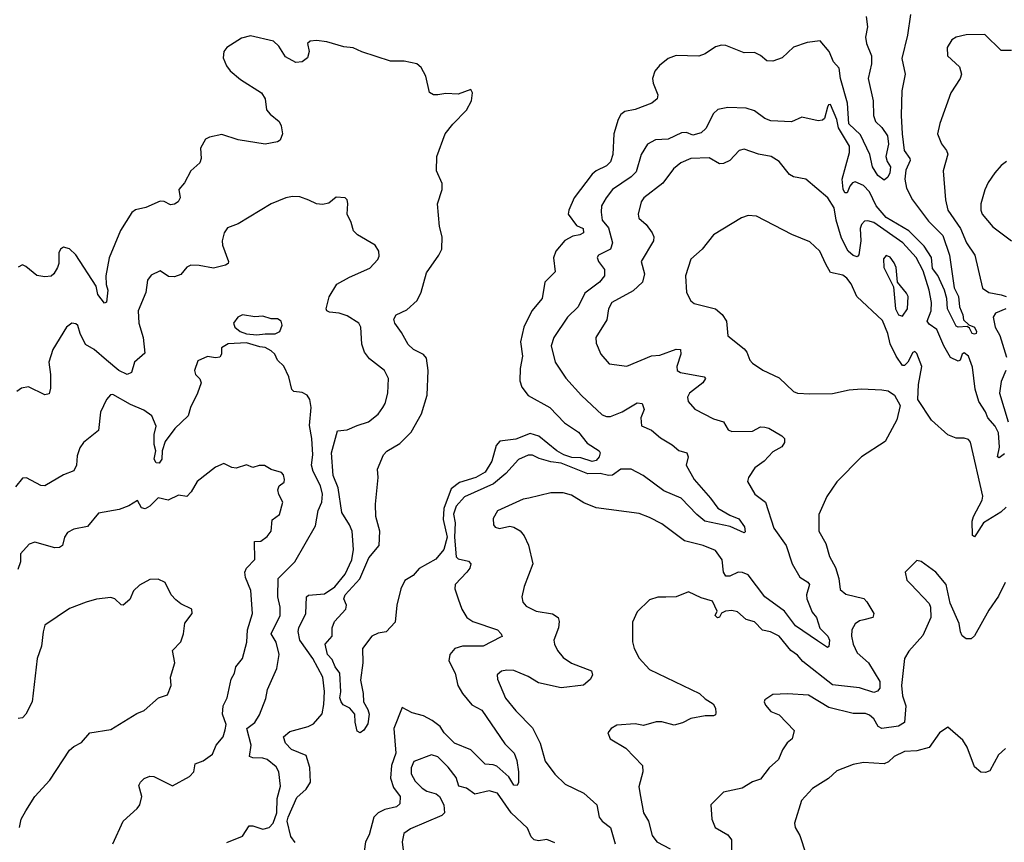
# Model space of a CAD drawing. Extents: x 1690054 to 1842981, y 782881 to 914114.
# Tile 392 of 656: x 1766622 to 1771410, y 875402 to 879400. Entities that reach past the tile are written whole.
import ezdxf

# ---------------------------------------------------------------- set-up
doc = ezdxf.new("R2010")
doc.units = 0

msp = doc.modelspace()

# ---------------------------------------------------------------- linework, layer by layer
at = {"layer": '0CON10XD'}
for points in [[(1770738.8, 879415), (1770745.4, 879365), (1770734.8, 879315), (1770740, 879285), (1770763.7, 879225), (1770764.1, 879185), (1770747.4, 879115), (1770772, 879005), (1770773.4, 878935), (1770783.8, 878905), (1770815, 878875.9), (1770841.9, 878835), (1770846.2, 878795), (1770833.8, 878735), (1770840.7, 878710.7), (1770857.1, 878685), (1770853.8, 878656.2), (1770843.3, 878635), (1770825, 878620), (1770795, 878642.7), (1770769.4, 878685), (1770755.5, 878745), (1770709.9, 878839.9), (1770654.5, 878894.5), (1770647.9, 878995), (1770614, 879115), (1770606.7, 879165), (1770579.4, 879195), (1770557.8, 879245), (1770515, 879296.8), (1770450.9, 879289.1), (1770385, 879265.8), (1770330, 879215), (1770285, 879197.8), (1770255, 879200), (1770225, 879225.8), (1770195, 879240.8), (1770145, 879239.2), (1770055, 879274.4), (1770035, 879276.7), (1770005, 879267.3), (1769955, 879233.8), (1769925, 879222.1), (1769813.7, 879226.3), (1769775, 879211.1), (1769733.1, 879176.9), (1769710.7, 879149.3), (1769698.6, 879115), (1769701.7, 879091.7), (1769725.8, 879035), (1769722, 879015), (1769696.7, 878995), (1769615, 878962.9), (1769565, 878954.5), (1769545, 878939.4), (1769531.8, 878915), (1769511.5, 878845), (1769506.3, 878745), (1769495, 878710), (1769475, 878689.6), (1769425, 878666.1), (1769405, 878649.3), (1769318.2, 878535), (1769291.7, 878475), (1769289.4, 878455), (1769329.7, 878399.7), (1769361.5, 878385), (1769363.8, 878365), (1769345.9, 878354.1), (1769311.6, 878348.4), (1769272.9, 878327.1), (1769228.5, 878275), (1769217.8, 878242.2), (1769225.8, 878175), (1769175.7, 878125), (1769162.2, 878045), (1769112.5, 877985), (1769073.9, 877906.1), (1769057.8, 877835), (1769066.6, 877765), (1769055.4, 877705), (1769054.6, 877645), (1769064.5, 877615), (1769095, 877574.5), (1769199.5, 877515), (1769270.6, 877440.6), (1769340, 877395), (1769381.9, 877341.9), (1769440, 877305), (1769444, 877295), (1769439.4, 877275), (1769425, 877258.1), (1769405, 877252.3), (1769350.7, 877270.7), (1769307.2, 877272.8), (1769267.5, 877285), (1769233.3, 877305), (1769146.7, 877376.7), (1769105, 877388.7), (1769035, 877362.2), (1768957.5, 877352.5), (1768939.7, 877330.3), (1768917.3, 877255), (1768885, 877201.6), (1768839.6, 877175), (1768761, 877151), (1768719.6, 877120.4), (1768683.7, 877025), (1768681.9, 876971.9), (1768700.9, 876885), (1768684.5, 876825), (1768645, 876778.4), (1768565, 876732.9), (1768535, 876699.7), (1768495.4, 876675), (1768475.4, 876635), (1768455.5, 876555), (1768447.5, 876472.5), (1768404.3, 876425.7), (1768365, 876418.8), (1768335, 876404.6), (1768289.5, 876345), (1768290, 876275), (1768279.7, 876189.7), (1768292.5, 876125), (1768293.3, 876085), (1768315, 876048), (1768321.2, 876025), (1768315, 875977.5), (1768295, 875947.5), (1768277.5, 875935), (1768262.7, 875942.7), (1768253, 875987), (1768252.5, 876025), (1768227.5, 876055), (1768195, 876070.6), (1768185, 876084.4), (1768179, 876105), (1768182.9, 876132.9), (1768179.2, 876225), (1768155.8, 876255), (1768140.7, 876290.7), (1768119.2, 876315), (1768108.1, 876365), (1768140.8, 876405), (1768141.9, 876445), (1768153.1, 876475), (1768208.1, 876535), (1768211.8, 876555), (1768199, 876585), (1768204.8, 876605), (1768276.5, 876683.5), (1768319, 876785), (1768370.5, 876845), (1768373.1, 876915), (1768354.5, 876985), (1768351.6, 877045), (1768364.6, 877174.6), (1768362.3, 877215), (1768390.4, 877285), (1768406.6, 877303.4), (1768470.2, 877339.8), (1768526, 877395), (1768575.5, 877484.5), (1768603.6, 877575), (1768608.8, 877695), (1768600.6, 877755), (1768585, 877772.5), (1768536.8, 877796.8), (1768510.9, 877820.9), (1768479.4, 877879.4), (1768446, 877925), (1768441.2, 877945), (1768452.5, 877965), (1768505, 877990.8), (1768555, 878035.7), (1768574.7, 878075.3), (1768599.5, 878170.5), (1768660, 878255), (1768674, 878285), (1768675.8, 878345), (1768663.1, 878395), (1768654.3, 878505), (1768676.2, 878575), (1768676.4, 878603.6), (1768648.8, 878665), (1768650, 878735), (1768690.8, 878845), (1768727.9, 878892.1), (1768795, 878960), (1768819.2, 879005), (1768823.3, 879045), (1768815, 879060), (1768755, 879038), (1768695, 879041.9), (1768655, 879035.5), (1768635, 879035.6), (1768615.5, 879045.5), (1768597.3, 879125), (1768575, 879166.9), (1768554, 879185), (1768491.3, 879198.7), (1768425, 879198.9), (1768285, 879244.6), (1768243.6, 879263.6), (1768198.5, 879268.5), (1768115, 879292.6), (1768065, 879299.6), (1768033.9, 879296.1), (1768020.9, 879285), (1768030, 879245), (1768021.5, 879215), (1767995, 879195.3), (1767965, 879191.8), (1767915, 879219.7), (1767881.6, 879271.6), (1767856.9, 879295), (1767745, 879322), (1767700, 879310), (1767630, 879265), (1767614.8, 879245), (1767611.8, 879215), (1767627.8, 879175), (1767645, 879151.1), (1767695, 879109.2), (1767798, 879045), (1767816, 879015)], [(1770953.5, 879425), (1770938.5, 879325), (1770912, 879212), (1770928.5, 879135), (1770911.9, 879055), (1770907.7, 878935), (1770913.4, 878845), (1770922.7, 878765), (1770950.7, 878725), (1770951.6, 878715), (1770931.8, 878668.2), (1770926.5, 878625), (1770935, 878581.4), (1770964.2, 878524.2), (1771040.5, 878420.5), (1771075, 878387.2), (1771111.3, 878351.4), (1771143.8, 878255), (1771166.4, 878096.4), (1771187.6, 878055), (1771192.1, 878005), (1771208.8, 877965), (1771211.5, 877941.5), (1771237.8, 877917.8), (1771265, 877905.3), (1771275.2, 877885), (1771272.9, 877875), (1771265, 877871.1), (1771253.9, 877875), (1771240.3, 877900.3), (1771228.9, 877908.9), (1771185, 877906.4), (1771175, 877910.9), (1771134.3, 877994.3), (1771131, 878045), (1771119.8, 878085), (1771086.5, 878156.5), (1771060.6, 878190.6), (1771055.8, 878245), (1771019.8, 878299.8), (1770945, 878373.2), (1770835, 878438), (1770787.3, 878495), (1770753.9, 878563.9), (1770725, 878594), (1770685, 878612.5), (1770672, 878608), (1770659.4, 878590.6), (1770645, 878557.8), (1770635, 878559.1), (1770626.4, 878576.4), (1770620.9, 878625), (1770656.4, 878755), (1770657, 878785), (1770604, 878874), (1770595.7, 878915), (1770565, 878987.5), (1770555, 878985.8), (1770549.4, 878975), (1770535, 878920), (1770525, 878912), (1770505, 878909.2), (1770425, 878926), (1770375.6, 878904.4), (1770275, 878908.2), (1770245, 878919.1), (1770195, 878956.7), (1770155, 878970), (1770065, 878972.9), (1770016.8, 878963.2), (1769995.4, 878944.6), (1769959.2, 878870.8), (1769935, 878850.9), (1769895, 878839.6), (1769865, 878851.6), (1769839.7, 878850.3), (1769775, 878819.5), (1769714, 878816), (1769675, 878795.5), (1769644.5, 878745), (1769619.5, 878660.5), (1769595, 878636.1), (1769505, 878575.4), (1769473.2, 878535), (1769451.8, 878495), (1769448.8, 878465), (1769455, 878426.2), (1769485, 878388.6), (1769504.8, 878315), (1769495, 878284.5), (1769436.2, 878255), (1769430, 878245), (1769435.8, 878225), (1769466.4, 878186.4), (1769465.2, 878154.8), (1769441.9, 878125), (1769369.5, 878070.5), (1769338.2, 878005), (1769286.2, 877953.8), (1769219.5, 877855), (1769206.9, 877815), (1769226.4, 877735), (1769278.1, 877658.1), (1769353.1, 877573.1), (1769455, 877480.5), (1769475, 877471.8), (1769495, 877471.5), (1769551.9, 877495), (1769625, 877538.2), (1769649.4, 877535), (1769659.2, 877505), (1769643.1, 877465), (1769646.1, 877426.1), (1769695, 877404.5), (1769737.8, 877367.8), (1769795, 877334.6), (1769827.2, 877307.2), (1769866.2, 877295), (1769872.5, 877275), (1769863.3, 877235), (1769901.5, 877165), (1769981.5, 877075), (1770016.2, 877026.2), (1770075, 876991.9), (1770119.2, 876975), (1770146.5, 876935), (1770149.2, 876910.8), (1770145, 876906.7), (1770077.5, 876937.5), (1769953.2, 876963.2), (1769914.8, 876994.8), (1769839.1, 877075), (1769755, 877109.8), (1769653.3, 877185), (1769595, 877215.3), (1769545, 877216.2), (1769505, 877186.7), (1769485, 877185.5), (1769445.4, 877195.4), (1769385, 877193.7), (1769255, 877244.5), (1769205, 877251.7), (1769148, 877268), (1769115, 877284.4), (1769095, 877284.4), (1769047.9, 877262.1), (1768986.2, 877195), (1768926.4, 877145), (1768785, 877081.6), (1768745, 877036.2), (1768732.3, 876997.7), (1768740.4, 876955), (1768736.7, 876885), (1768745, 876790), (1768755, 876779.4), (1768805, 876768.1), (1768815.6, 876755), (1768811.4, 876735), (1768797.1, 876715), (1768739.2, 876655), (1768737.5, 876635), (1768754.2, 876585), (1768771.9, 876535), (1768795.7, 876495), (1768825, 876475.6), (1768946.2, 876435), (1768963.8, 876415), (1768967.5, 876402.5), (1768960.7, 876399.3), (1768876.3, 876356.3), (1768775, 876355.9), (1768737.5, 876345), (1768713.5, 876315), (1768708.8, 876285), (1768740, 876225), (1768752.3, 876165), (1768774.6, 876125), (1768821, 876071), (1768868.8, 876045), (1768981.7, 875881.7), (1769026.7, 875835), (1769039.8, 875799.8), (1769047.5, 875745), (1769047.3, 875692.7), (1769041.2, 875678.8), (1769025, 875680), (1769000, 875720), (1768942.1, 875772.1), (1768925, 875779.1), (1768885, 875781.9), (1768815, 875851.5), (1768737.1, 875885), (1768685.5, 875935), (1768666.2, 875965), (1768627.5, 875995), (1768585, 876016.5), (1768531.1, 876031.1), (1768482.3, 876057.7), (1768442.1, 875955), (1768451.4, 875835), (1768430.3, 875775), (1768424.6, 875714.6), (1768439.2, 875669.2), (1768471.5, 875625), (1768470.2, 875589.8), (1768453.8, 875575), (1768398.4, 875561.6), (1768365, 875545.3), (1768344.2, 875525), (1768321.4, 875438.6), (1768304.3, 875405), (1768285.8, 875275)], [(1771445, 879250), (1771395, 879250.8), (1771315, 879328.8), (1771225, 879325.8), (1771175, 879315.6), (1771155, 879302.5), (1771132.2, 879265), (1771134.3, 879225), (1771191.3, 879171.3), (1771201.4, 879135), (1771195.5, 879114.5), (1771150, 879045), (1771096.7, 878895), (1771085.6, 878845), (1771105, 878796), (1771128.6, 878765), (1771135.7, 878745.7), (1771112.2, 878665), (1771123.8, 878525), (1771135.4, 878475), (1771197.3, 878385), (1771226, 878315), (1771266.9, 878255), (1771303.6, 878095), (1771334.3, 878075), (1771395, 878063.3), (1771418.6, 878055)], [(1767816, 879015), (1767822.6, 878962.6), (1767840.3, 878940.3), (1767884.2, 878905), (1767894.2, 878885), (1767899.2, 878845), (1767888.8, 878815), (1767875, 878806), (1767815, 878794.3), (1767685, 878816.4), (1767605, 878841.5), (1767545, 878828.9), (1767525, 878818.6), (1767501.8, 878775), (1767504.2, 878725), (1767498, 878705), (1767454, 878665), (1767423.2, 878606.8), (1767396.7, 878575), (1767402.5, 878535), (1767392, 878515), (1767375, 878502.9), (1767355, 878500.8), (1767325, 878515.8), (1767305, 878517.5), (1767235, 878487.1), (1767184.4, 878475.6), (1767167, 878463), (1767112.2, 878375), (1767057.3, 878242.7), (1767041.2, 878155), (1767043, 878113), (1767050.9, 878085), (1767045, 878027.5), (1767035, 878022.5), (1767001.5, 878065), (1766994.3, 878105), (1766895, 878258), (1766865, 878286), (1766835, 878293.8), (1766821.2, 878285), (1766813, 878267), (1766812.5, 878215), (1766805.8, 878195), (1766788.8, 878165), (1766775, 878154), (1766745, 878150), (1766705, 878156.2), (1766651.4, 878201.4), (1766635, 878208.8), (1766615, 878197.5)], [(1771410, 877290), (1771385, 877270.6), (1771376.2, 877275), (1771386.8, 877323.2), (1771382, 877392), (1771365.2, 877425.2), (1771330, 877465), (1771318, 877495), (1771285.2, 877545.2), (1771267.8, 877605), (1771255, 877711.2), (1771235.4, 877765), (1771215, 877780.6), (1771205, 877773.8), (1771195.3, 877744.7), (1771185, 877740), (1771148, 877758), (1771115, 877815.6), (1771081.8, 877895), (1771045, 877920.8), (1771035.3, 877935), (1771054.7, 877985), (1771056.3, 878025), (1771045.2, 878085), (1771015, 878178.9), (1770981.9, 878245), (1770916.8, 878315), (1770775, 878414.7), (1770747, 878423), (1770729.3, 878420.7), (1770715.3, 878404.7), (1770709.2, 878385), (1770711.6, 878325), (1770702.9, 878257.1), (1770695, 878247.8), (1770675, 878254.7), (1770650.7, 878275), (1770618.5, 878338.5), (1770591.6, 878425), (1770582.8, 878485), (1770551.4, 878535), (1770445, 878625.8), (1770385, 878635.8), (1770365, 878647.5), (1770315, 878710.8), (1770276, 878735), (1770215, 878746.9), (1770145, 878770.8), (1770121.2, 878765), (1770075, 878715.8), (1770045, 878700.6), (1770025, 878700), (1769975, 878728.2), (1769885, 878725.4), (1769837.1, 878705), (1769800.6, 878675), (1769748.6, 878605), (1769657.5, 878535), (1769644.4, 878515), (1769629.2, 878455), (1769633.1, 878435), (1769668.1, 878405), (1769696.9, 878365), (1769705.4, 878345), (1769703.8, 878325), (1769644.5, 878225), (1769660.5, 878165), (1769650.4, 878125), (1769605, 878082), (1769501.9, 878025), (1769485.6, 877995), (1769477.8, 877942.2), (1769424.3, 877855), (1769425, 877827.5), (1769448.1, 877775), (1769488.3, 877728.3), (1769574.2, 877715.8), (1769694.3, 877765.7), (1769735, 877770), (1769815, 877799.6), (1769835, 877797.5), (1769837.7, 877775), (1769817.7, 877715), (1769818.9, 877695), (1769835, 877684.7), (1769950, 877665), (1769956.5, 877656.5), (1769944.3, 877635), (1769879.4, 877585), (1769868.6, 877565), (1769872.9, 877545), (1769905, 877507.5), (1769995, 877461.1), (1770045, 877445.5), (1770067.6, 877407.6), (1770085, 877398.1), (1770185, 877400.7), (1770225, 877421.1), (1770245, 877420.3), (1770265, 877414.6), (1770328.1, 877378.1), (1770340.6, 877365), (1770340.6, 877345), (1770327.5, 877325), (1770285, 877299.4), (1770242.5, 877255), (1770197.2, 877222.8), (1770165.6, 877175), (1770161.4, 877155), (1770196, 877095), (1770248.6, 877055), (1770288.7, 876928.7), (1770349.6, 876845), (1770378.5, 876755), (1770415, 876691.1), (1770455, 876666.2), (1770462.2, 876655), (1770448.7, 876605), (1770449.3, 876585), (1770475, 876521.2), (1770496, 876495), (1770512.6, 876442.6), (1770551.2, 876405), (1770559.7, 876385), (1770556.6, 876353.4), (1770550.7, 876349.3), (1770502.2, 876382.2), (1770395, 876454.8), (1770340.5, 876525), (1770245, 876595.4), (1770165, 876701.8), (1770136, 876714), (1770115, 876715.6), (1770075, 876695.9), (1770055, 876696.4), (1770044.8, 876715), (1770038.5, 876775), (1770005, 876820), (1769945, 876845.3), (1769855, 876868.1), (1769745, 876950.8), (1769685, 876981.4), (1769635, 877000), (1769425, 877028.1), (1769365, 877052.2), (1769305, 877090), (1769265, 877100), (1769205, 877100.5), (1769097.5, 877075), (1769070.6, 877069.4), (1768945, 877013.1), (1768924.4, 876975.6), (1768925.7, 876945), (1768934.1, 876934.1), (1768955, 876927.7), (1769005, 876938.6), (1769025, 876934.3), (1769055, 876915.8), (1769075, 876891.2), (1769096.3, 876846.3), (1769117.8, 876755), (1769075.8, 876645), (1769064, 876595), (1769068.8, 876568.8), (1769085, 876550), (1769133.3, 876525), (1769212.7, 876512.7), (1769240, 876495), (1769245.8, 876475.8), (1769242.5, 876445), (1769220, 876385), (1769222.2, 876365), (1769237.5, 876335), (1769265, 876300.6), (1769305, 876272.5), (1769402.5, 876235), (1769407.5, 876215), (1769395.9, 876194.1), (1769364.2, 876165.8), (1769255, 876153.9), (1769145, 876176.9), (1769095, 876208.8), (1769056.2, 876225), (1769025, 876237.5), (1768991.3, 876238.7), (1768965.7, 876234.3), (1768944.3, 876215.7), (1768946, 876195), (1768985, 876102.5), (1769035, 876040.6), (1769115, 875959.2), (1769152.9, 875885), (1769176.5, 875796.5), (1769225, 875733.1), (1769274.2, 875684.2), (1769365, 875641.9), (1769428.8, 875585), (1769440, 875525), (1769454.7, 875504.7), (1769495.5, 875475), (1769518.2, 875395)], [(1771419.7, 878710.3), (1771395, 878692), (1771363.9, 878656.1), (1771331.1, 878608.9), (1771315, 878573.3), (1771296.4, 878505), (1771295.5, 878475), (1771302.2, 878455), (1771353.3, 878393.3), (1771444.2, 878325)], [(1768262.4, 877427.6), (1768318.1, 877445), (1768365, 877483.1), (1768387.1, 877515), (1768398.8, 877535), (1768412.1, 877585), (1768415, 877656.7), (1768395.5, 877695), (1768322.4, 877752.4), (1768298, 877785), (1768286.4, 877823.6), (1768280.7, 877905), (1768271.5, 877925), (1768215, 877960.4), (1768175, 877973.8), (1768128.2, 877978.2), (1768116, 877985), (1768112.9, 877995), (1768126.7, 878053.3), (1768164.3, 878115), (1768225, 878148.8), (1768325, 878192), (1768363.8, 878235), (1768369.5, 878250.5), (1768368, 878275), (1768350, 878305), (1768265, 878354.2), (1768244.5, 878374.5), (1768234.3, 878415), (1768214.2, 878455), (1768217.3, 878507.3), (1768214, 878524), (1768204.2, 878534.2), (1768161.7, 878538.3), (1768125, 878508), (1768095, 878501.4), (1768065, 878504.4), (1768027.5, 878522.5), (1767985, 878538.5), (1767949.1, 878540.9), (1767915.5, 878534.5), (1767844.4, 878505.6), (1767685, 878408.5), (1767632.2, 878387.8), (1767616.7, 878365), (1767606.9, 878325), (1767608.1, 878305), (1767637.1, 878225), (1767635.4, 878214.6), (1767623.4, 878206.6), (1767565, 878191.8), (1767495.4, 878205.4), (1767455, 878206.9), (1767435, 878197.1), (1767405, 878162.5), (1767375, 878151.2), (1767345, 878152), (1767305, 878180), (1767262.1, 878157.9), (1767244.2, 878135), (1767236, 878075), (1767198.2, 877985), (1767201.3, 877925), (1767223.1, 877855), (1767231.3, 877778.7), (1767180, 877735), (1767166.2, 877685), (1767145, 877675.8), (1767104.4, 877695), (1767044.7, 877744.7), (1766985, 877797.5), (1766941.7, 877821.8), (1766915.6, 877875), (1766904.4, 877914.4), (1766895, 877922.5), (1766875, 877925.7), (1766850, 877905), (1766783.3, 877796.7), (1766764.3, 877735), (1766772.2, 877675), (1766771.2, 877608.8), (1766765, 877582.5), (1766745, 877576.2), (1766665, 877615.6), (1766630.7, 877609.3), (1766607.4, 877592.6)], [(1771419.6, 877030.4), (1771393.7, 877006.3), (1771308.5, 876955), (1771275, 876901.2), (1771265, 876886.2), (1771255, 876893.3), (1771253.8, 876963.8), (1771259.3, 876985), (1771302, 877065), (1771305.3, 877085), (1771245, 877347.5), (1771235, 877360), (1771215, 877366.7), (1771175, 877366.7), (1771135, 877383.3), (1771055, 877453.3), (1770990, 877555), (1770992.3, 877627.7), (1771008, 877715), (1770985, 877777.5), (1770975, 877787.5), (1770965, 877782.5), (1770940, 877735), (1770925, 877720), (1770915, 877720), (1770883.3, 877765), (1770854.2, 877824.2), (1770844, 877875), (1770818.3, 877938.3), (1770693.1, 878055), (1770665.8, 878115.8), (1770644.3, 878144.3), (1770625, 878159.2), (1770565, 878171.8), (1770542.7, 878212.7), (1770513.3, 878275), (1770465, 878320), (1770376.6, 878356.6), (1770205, 878445.8), (1770165, 878449.2), (1770132.6, 878437.4), (1769995, 878353.8), (1769940, 878285), (1769885, 878236.2), (1769860, 878155), (1769864, 878075), (1769885, 878033.3), (1769901.2, 878021.2), (1770005, 877994.2), (1770038, 877968), (1770059.2, 877935), (1770065, 877863.3), (1770145, 877801.2), (1770158, 877785), (1770172, 877745), (1770185, 877731.2), (1770235, 877696.2), (1770315, 877659.2), (1770385, 877592.5), (1770405, 877584.3), (1770465, 877581.9), (1770575, 877582.9), (1770655, 877600.8), (1770715, 877606.9), (1770815, 877602), (1770845, 877596.2), (1770875.9, 877575.9), (1770903.3, 877525), (1770887.5, 877455), (1770830.3, 877349.7), (1770715, 877276), (1770595, 877153.8), (1770546.8, 877083.2), (1770507.5, 876995), (1770508.6, 876915), (1770542.5, 876855), (1770560.6, 876790.6), (1770588.3, 876738.3), (1770605.6, 876685), (1770611.7, 876631.7), (1770638.9, 876608.9), (1770726.5, 876586.5), (1770741.7, 876571.7), (1770775.8, 876515), (1770771.2, 876495), (1770727.1, 876482.9), (1770705, 876478.7), (1770685, 876463.5), (1770669.2, 876435), (1770666.2, 876405), (1770675.5, 876365), (1770695, 876323.3), (1770748.7, 876275), (1770805, 876183.1), (1770805, 876151.5), (1770793.3, 876136.7), (1770775, 876130.6), (1770705, 876153.5), (1770575, 876167.1), (1770430.8, 876280.8), (1770405, 876311.3), (1770372.3, 876335), (1770315.8, 876405), (1770273.3, 876425), (1770234, 876434), (1770195, 876473.3), (1770154, 876485), (1770112.5, 876522.5), (1770085, 876529.6), (1770053.8, 876525), (1770034, 876516), (1770025, 876496.7), (1770015, 876494), (1770003.8, 876505), (1770013.3, 876525), (1769991.4, 876575), (1769935, 876590), (1769875, 876620), (1769815, 876596), (1769763.9, 876593.9), (1769725, 876593.3), (1769685, 876580), (1769625, 876522.5), (1769601.7, 876471.7), (1769602.7, 876377.3), (1769609.2, 876345), (1769635, 876296.7), (1769685, 876242.9), (1769928, 876125), (1769955, 876099.2), (1769994.2, 876075), (1770005.7, 876055), (1770007.7, 876032.3), (1770005, 876022.5), (1769995, 876016.7), (1769955, 876017.5), (1769885, 876004.5), (1769845, 875982.9), (1769805, 875972.5), (1769745, 875988.5), (1769717.7, 875987.7), (1769655, 875970), (1769615, 875977.8), (1769525, 875971.2), (1769497.5, 875955), (1769482.5, 875935), (1769492.5, 875905), (1769569.2, 875859.2), (1769650, 875775), (1769652.5, 875745), (1769632.7, 875672.7), (1769640.8, 875625), (1769655.8, 875545), (1769679.2, 875505), (1769698.1, 875435), (1769720.8, 875405), (1769785, 875370.7)], [(1770915, 877958.8), (1770938.9, 877995), (1770941.9, 878055), (1770935, 878071.2), (1770890, 878125), (1770884.4, 878195), (1770875, 878218), (1770855, 878245.7), (1770835, 878254.2), (1770821.7, 878238.3), (1770823.5, 878195), (1770871.2, 878101.2), (1770880.8, 877995), (1770896.1, 877966.1), (1770915, 877958.8)], [(1771417.1, 877995), (1771366.6, 877973.4), (1771356.2, 877953.8), (1771365.3, 877905), (1771388.5, 877865), (1771420.1, 877760.1)], [(1767775, 877868), (1767815, 877874.2), (1767865, 877872.9), (1767886.7, 877885), (1767898.8, 877915), (1767893.8, 877935), (1767875, 877945.8), (1767845, 877946), (1767805, 877959.2), (1767765, 877955.8), (1767705, 877965.6), (1767683.3, 877955), (1767662.5, 877925), (1767667.5, 877905), (1767694.3, 877884.3), (1767725, 877873.3), (1767775, 877868)], [(1767790.3, 877810.3), (1767725, 877830), (1767635.9, 877824.1), (1767603.3, 877805), (1767603.3, 877775), (1767595, 877760), (1767575, 877756.2), (1767535, 877763.8), (1767487.5, 877742.5), (1767472.5, 877695), (1767476.2, 877675), (1767498.8, 877655), (1767504, 877635), (1767487.3, 877585), (1767453.1, 877515), (1767441.2, 877475), (1767376.6, 877413.4), (1767329.4, 877350.6), (1767315.3, 877305), (1767312.9, 877265), (1767300, 877245), (1767285, 877245.8), (1767276.2, 877265), (1767283.5, 877305), (1767275.4, 877335), (1767276.4, 877385), (1767285.4, 877424.6), (1767264.5, 877475), (1767225, 877502.6), (1767160.5, 877530.5), (1767075, 877578), (1767063.2, 877576.8), (1767043.8, 877555), (1767015, 877492.5), (1767005.7, 877404.3), (1766932.5, 877345), (1766915, 877318.8), (1766901.2, 877281.2), (1766897.9, 877235), (1766885, 877208.1), (1766835, 877188.5), (1766745, 877134.2), (1766725, 877136), (1766655, 877174), (1766635, 877171.2), (1766600.9, 877129.1)], [(1767628.8, 875401.2), (1767705, 875432.2), (1767738.3, 875481.7), (1767755, 875482.9), (1767805, 875465.7), (1767835, 875474), (1767854.5, 875495.5), (1767872.1, 875545), (1767874.7, 875615.3), (1767890.9, 875675), (1767882.3, 875745), (1767869.6, 875769.6), (1767825, 875805.4), (1767805, 875812.1), (1767755, 875812.5), (1767740.2, 875820.2), (1767748.2, 875875), (1767726.9, 875955), (1767765.8, 875984.3), (1767787.5, 876022.5), (1767819.5, 876100.5), (1767827.3, 876145), (1767872.2, 876247.8), (1767884.2, 876315.8), (1767870, 876375), (1767844.7, 876415), (1767888.2, 876505), (1767888, 876545), (1767876.9, 876595), (1767878.5, 876685), (1767959.4, 876765), (1768060, 876940), (1768073.5, 877015), (1768090.9, 877055), (1768094.2, 877095), (1768084.2, 877135), (1768048.9, 877205), (1768040.8, 877235), (1768046.7, 877285), (1768042.2, 877365), (1768031.4, 877428.6), (1768039.5, 877515), (1768033.6, 877553.6), (1768020, 877575), (1767995, 877587.5), (1767955, 877593.3), (1767945, 877603.3), (1767930, 877665), (1767906.1, 877716.1), (1767876.1, 877746.1), (1767862, 877775), (1767845, 877790.8), (1767815, 877806.9), (1767790.3, 877810.3)], [(1771417.8, 877695), (1771395, 877642.5), (1771386.1, 877585), (1771428, 877445)], [(1767960.9, 875400.9), (1767941, 875431), (1767923.5, 875505), (1767927.3, 875525), (1767970.3, 875619.7), (1768015, 875661.4), (1768036.1, 875695), (1768033.5, 875766.5), (1768015.6, 875825), (1767943.5, 875853.5), (1767914, 875885), (1767905.5, 875915), (1767935, 875940.5), (1768024.7, 875965.3), (1768051.1, 875978.9), (1768093.3, 876026.7), (1768101.6, 876071.6), (1768104.8, 876135), (1768095.9, 876205), (1768047.7, 876295), (1767984.3, 876385), (1767976.3, 876426.3), (1767978.9, 876445), (1768013.3, 876515), (1768016.9, 876595), (1768026.4, 876603.6), (1768105, 876609.8), (1768155, 876644.3), (1768205.4, 876705), (1768236.9, 876775), (1768246, 876825), (1768238.2, 876915), (1768226.6, 876945), (1768189, 877005), (1768170.2, 877125), (1768145.7, 877185), (1768138.1, 877295), (1768167.9, 877402.1), (1768215, 877406.4), (1768262.4, 877427.6)], [(1767074.5, 875395.5), (1767124.6, 875505.4), (1767194, 875566), (1767206.7, 875585), (1767215.6, 875624.4), (1767202.2, 875677.8), (1767210, 875695), (1767228, 875712), (1767255, 875724.4), (1767275, 875721.5), (1767365, 875677.3), (1767448.1, 875721.9), (1767468.1, 875745), (1767476, 875784), (1767515, 875798.1), (1767559.4, 875830.6), (1767577.8, 875875), (1767611.1, 875915), (1767621.7, 875948.3), (1767626.4, 875975), (1767608.6, 876025), (1767611.4, 876065), (1767631.4, 876105), (1767650.6, 876195), (1767666.7, 876225), (1767672.9, 876255), (1767706.2, 876295), (1767726, 876375), (1767730.3, 876435), (1767754.5, 876515), (1767745.9, 876625.9), (1767719.9, 876689.9), (1767716.3, 876715), (1767724.8, 876735.2), (1767765, 876776.2), (1767763.3, 876865), (1767795, 876865.8), (1767825, 876888), (1767845.6, 876915), (1767850, 876970), (1767885.7, 876995), (1767901.2, 877055), (1767882.3, 877092.3), (1767878, 877115), (1767884, 877135), (1767907.5, 877152.5), (1767910, 877165), (1767905, 877188.8), (1767895, 877200), (1767845, 877214), (1767813, 877233), (1767786.8, 877233.2), (1767755, 877224), (1767725, 877236.2), (1767675, 877220), (1767653.4, 877223.4), (1767615, 877242.9), (1767574, 877225), (1767485, 877156), (1767455.6, 877105), (1767435, 877082.5), (1767395, 877090), (1767344.3, 877064.3), (1767295, 877076.9), (1767255, 877036.4), (1767232.6, 877022.6), (1767215, 877027.5), (1767195, 877063.3), (1767152.7, 877037.3), (1767105, 877019.2), (1767005, 877001.2), (1766952.1, 876937.9), (1766885, 876924.3), (1766855, 876908), (1766839.2, 876885), (1766830, 876845), (1766815.7, 876834.3), (1766793.6, 876833.6), (1766695, 876861.2), (1766668, 876852), (1766626, 876805), (1766625.5, 876765), (1766612.6, 876727.4)], [(1771413.8, 876665), (1771381.3, 876598.7), (1771335, 876530), (1771265, 876406.2), (1771248.7, 876391.3), (1771225, 876391.4), (1771205.5, 876405.5), (1771196.9, 876425), (1771190.6, 876465), (1771145.8, 876565), (1771126.7, 876655), (1771077.5, 876715), (1771005, 876767.5), (1770985, 876772.5), (1770927.5, 876715), (1770936.4, 876676.4), (1770955, 876656.7), (1771045, 876562.5), (1771051.2, 876545), (1771052.5, 876495), (1771013.2, 876406.8), (1770945, 876331.2), (1770924.4, 876295), (1770909.2, 876165), (1770915.4, 876115), (1770931.2, 876065), (1770925, 875984.4), (1770895, 875966.4), (1770815, 875955.5), (1770795.9, 875965.9), (1770775, 876001.9), (1770755, 876021.1), (1770735, 876027.8), (1770675, 876029.1), (1770557, 876057), (1770457.8, 876117.8), (1770355, 876124.3), (1770285, 876120), (1770246, 876095), (1770242.5, 876085), (1770249.1, 876069.1), (1770275, 876038), (1770315, 876022), (1770387.5, 875945), (1770377.5, 875905), (1770354.4, 875885.6), (1770331.2, 875851.2), (1770311.4, 875805), (1770266.5, 875765), (1770225, 875708.6), (1770185, 875697.1), (1770135, 875665.7), (1770045, 875646), (1769982, 875585), (1769986.9, 875515), (1770004.3, 875475), (1770065, 875438.6), (1770082.9, 875415), (1770083.4, 875345)], [(1766620.6, 875475), (1766630, 875515), (1766651.6, 875555), (1766695.5, 875624.5), (1766768.8, 875705), (1766865, 875850), (1766885, 875867.8), (1766923, 875887), (1766963.3, 875935), (1767065, 875951.2), (1767191.7, 876028.3), (1767226.6, 876043.4), (1767296.7, 876105), (1767340.8, 876119.2), (1767358.1, 876165), (1767355.6, 876205.6), (1767377.1, 876275), (1767365.9, 876334.1), (1767405, 876376.7), (1767418.5, 876415), (1767425, 876467.5), (1767460, 876515), (1767458.8, 876535), (1767405, 876561.4), (1767380.6, 876580.6), (1767358, 876605), (1767328.8, 876665), (1767295, 876682), (1767255, 876679.2), (1767205, 876652), (1767175, 876624), (1767157.6, 876582.4), (1767125, 876554.2), (1767115, 876556), (1767085, 876586), (1767065, 876592.5), (1766995, 876584.2), (1766945, 876570), (1766865, 876538), (1766745, 876457.5), (1766735.7, 876425), (1766728.6, 876355), (1766707.1, 876295), (1766682, 876085), (1766651.2, 876025), (1766635, 876006.7), (1766615, 876003.8)], [(1771415, 875857.5), (1771381.7, 875828.3), (1771339.5, 875750.5), (1771318.3, 875741.7), (1771295, 875743.8), (1771265, 875770), (1771230, 875865), (1771208.3, 875898.3), (1771135, 875962.5), (1771095, 875933.8), (1771045, 875863.5), (1770985, 875846.9), (1770925, 875844.4), (1770875, 875819.1), (1770846.2, 875793.8), (1770825, 875783.8), (1770725, 875790.8), (1770675, 875780), (1770595, 875749.2), (1770555, 875712), (1770476.8, 875663.2), (1770424.2, 875605), (1770390, 875495), (1770392.1, 875475), (1770415.4, 875435.4), (1770444.3, 875345.7)], [(1769225, 875399.2), (1769186.1, 875416.1), (1769145, 875409.8), (1769123.1, 875415), (1769109.7, 875429.7), (1769091.9, 875471.9), (1769012.7, 875545), (1768945, 875640.8), (1768905, 875652.7), (1768836, 875636), (1768795.3, 875665.3), (1768758, 875675), (1768745, 875717.5), (1768705, 875767.7), (1768655, 875818.5), (1768625, 875827.9), (1768538.1, 875795), (1768525.5, 875765), (1768526.2, 875735), (1768545, 875699.5), (1768578.9, 875665), (1768601.3, 875651.3), (1768647.5, 875637.5), (1768663.5, 875625), (1768684.1, 875585), (1768688, 875545), (1768675, 875532.2), (1768521.8, 875468.2), (1768490.8, 875445), (1768481.4, 875405), (1768487.1, 875365)]]:
    msp.add_lwpolyline(points, dxfattribs=at)

doc.saveas('drawing.dxf')
